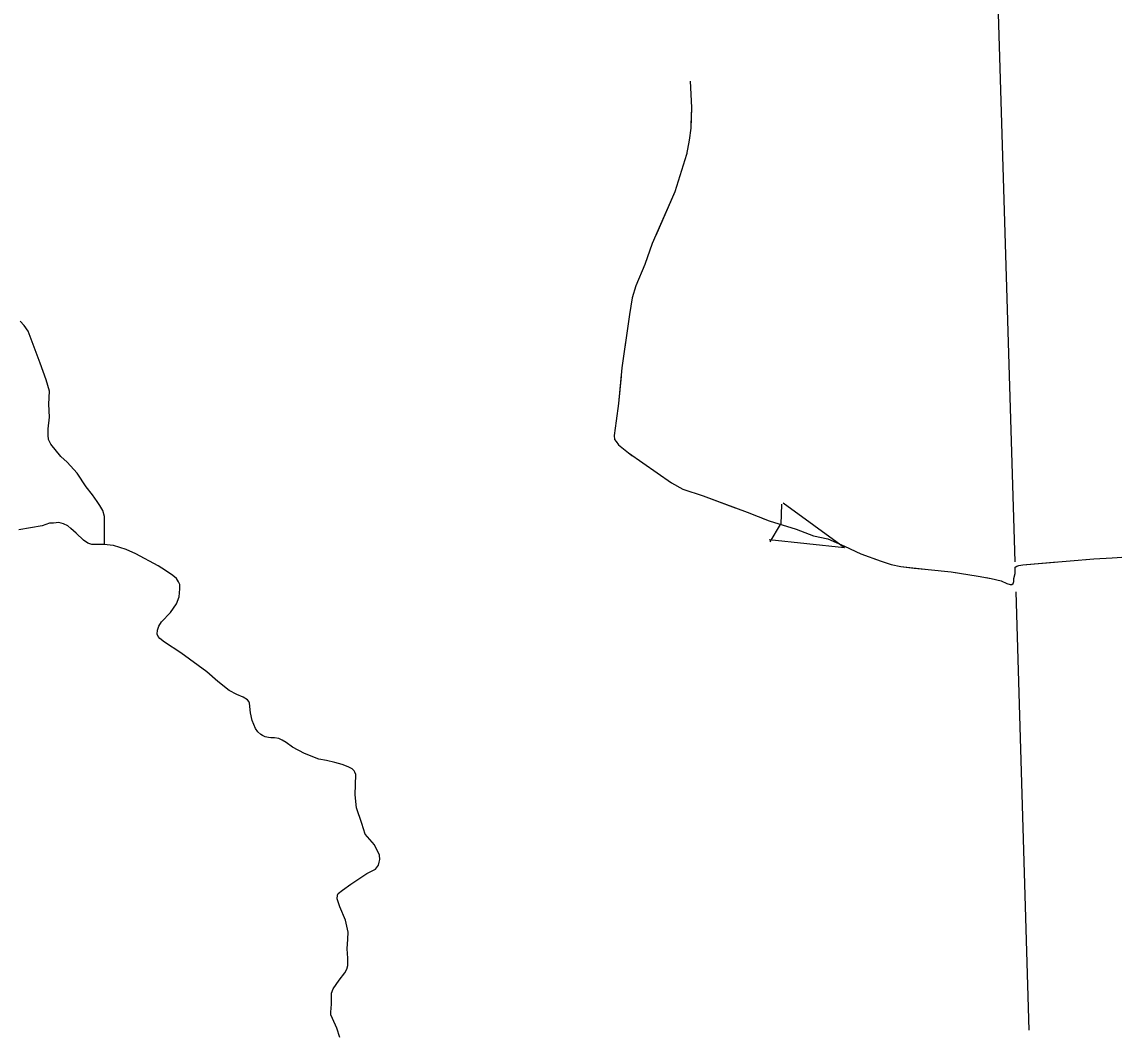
# Model space of a CAD drawing. Extents: x 1084508 to 1142749, y 1057638 to 1093403.
# Drawn here: x 1114891 to 1116443, y 1071097 to 1072539 of the extents above; entities that cross this region are included whole.
import ezdxf

# ---------------------------------------------------------------- set-up
doc = ezdxf.new("R2010")
doc.units = 0
for name, color, linetype in [('Level 35', 7, 'Continuous'), ('Level 4', 7, 'Continuous'), ('Level 43', 7, 'Continuous')]:
    doc.layers.add(name, color=color, linetype=linetype)

msp = doc.modelspace()

# ---------------------------------------------------------------- linework, layer by layer
at = {"layer": 'Level 35'}
for points in [[(1115008.9, 1071797.9), (1115008.6, 1071821.2), (1115008.6, 1071836.6), (1115006.3, 1071845.4), (1115002.4, 1071852.3), (1114998.4, 1071858.2), (1114991.9, 1071867.4), (1114982.7, 1071878.9), (1114970.2, 1071898.3), (1114955.8, 1071914), (1114946.6, 1071921.9), (1114932.5, 1071939.6), (1114929.3, 1071946.2), (1114928.9, 1071952.4), (1114928.9, 1071961.3), (1114930.6, 1071978), (1114929.9, 1071996.4), (1114930.6, 1072014.7), (1114926, 1072031.1), (1114917.4, 1072054.4), (1114900.4, 1072100), (1114894.8, 1072107.9), (1114888.9, 1072114.1)], [(1115102.7, 1071700.4), (1115111, 1071712.7), (1115115, 1071722.7), (1115115.9, 1071734.1), (1115115.9, 1071740.3), (1115114.1, 1071744.1), (1115111, 1071748.8), (1115106, 1071753), (1115095.6, 1071760.2), (1115084.9, 1071766.6), (1115053.2, 1071783.6), (1115039.6, 1071789.8), (1115021.8, 1071795.6), (1115007.8, 1071797.2), (1114996.6, 1071797), (1114990.6, 1071797), (1114985.3, 1071799), (1114979, 1071803.2), (1114968.5, 1071813.2), (1114961.2, 1071819.7), (1114956.5, 1071823.3), (1114950.5, 1071826.2), (1114943.8, 1071828.2), (1114936.4, 1071827.5), (1114930.9, 1071827.1), (1114920.4, 1071823.7), (1114887, 1071817.7)], [(1115343, 1071096.8), (1115338.7, 1071109.9), (1115332.5, 1071123.5), (1115330.5, 1071128.7), (1115330.5, 1071132.7), (1115331.4, 1071144), (1115331.4, 1071159.9), (1115333.6, 1071165.9), (1115342.3, 1071178.2), (1115350.3, 1071188.4), (1115353, 1071193.8), (1115354.3, 1071198.9), (1115354.6, 1071209.2), (1115353.4, 1071222.5), (1115354.3, 1071236.6), (1115354.8, 1071246.2), (1115351, 1071263.3), (1115343, 1071282.1), (1115340.1, 1071290.8), (1115339.2, 1071293.9), (1115339.8, 1071299), (1115341, 1071301.3), (1115346.8, 1071305.9), (1115358.6, 1071314.6), (1115381.5, 1071329.8), (1115393.6, 1071336), (1115398, 1071341.4), (1115399.1, 1071345.6), (1115400, 1071349.4), (1115399.4, 1071355.7), (1115392.2, 1071370.6), (1115379.3, 1071385.5), (1115374.4, 1071400.7), (1115366.6, 1071423), (1115364.8, 1071441.3), (1115365.7, 1071470.3), (1115364.6, 1071473.6), (1115363.7, 1071475.4), (1115360.6, 1071478.5), (1115355, 1071481.4), (1115346.3, 1071484.5), (1115336.1, 1071487.4), (1115324.2, 1071490.1), (1115313.3, 1071491.9), (1115292.8, 1071500.2), (1115275.7, 1071508.9), (1115266.7, 1071515.8), (1115261.2, 1071518.9), (1115256.7, 1071521.3), (1115250.2, 1071522.2), (1115244.9, 1071522.2), (1115242, 1071522.9), (1115237.3, 1071523.6), (1115233.1, 1071525.6), (1115230.9, 1071527.1), (1115226.8, 1071530.7), (1115223.1, 1071535.6), (1115218.8, 1071547), (1115216.1, 1071557.7), (1115214.8, 1071571.5), (1115213.9, 1071574.2), (1115212.1, 1071576.4), (1115205.9, 1071580), (1115197, 1071584), (1115185.8, 1071589.8), (1115170, 1071602.3), (1115154, 1071615.9), (1115117.2, 1071643.1), (1115094.2, 1071658.3), (1115087.3, 1071663.6), (1115084.9, 1071666.3), (1115083.8, 1071669.4), (1115084, 1071675.4), (1115086, 1071681), (1115089.8, 1071687.2), (1115102.7, 1071700.4)]]:
    msp.add_lwpolyline(points, dxfattribs=at)
at = {"layer": 'Level 4'}
for points in [[(1116277.5, 1072583.1), (1116302, 1071772.5)], [(1116303.3, 1071729.9), (1116322.2, 1071107.3)]]:
    msp.add_lwpolyline(points, dxfattribs=at)
at = {"layer": 'Level 43'}
for p, q in [((1115970.4, 1071854.3), (1115969.5, 1071825.6)), ((1116060.2, 1071792.4), (1115973.1, 1071855.8)), ((1115954.3, 1071800.9), (1115969.4, 1071825.3)), ((1116060.2, 1071792.4), (1115953.1, 1071803.7))]:
    msp.add_line(p, q, dxfattribs=at)
for points in [[(1115840.7, 1072455), (1115842.6, 1072417.9), (1115841.8, 1072388.3), (1115839.6, 1072371.4)], [(1115840.7, 1072455), (1115842.6, 1072417.9), (1115841.9, 1072392.9)], [(1115839.6, 1072371.4), (1115835.8, 1072351.2), (1115819, 1072298), (1115787.1, 1072224.5), (1115776.3, 1072194.9), (1115763.5, 1072164.6), (1115758.3, 1072147.4), (1115754.6, 1072123.8), (1115743.7, 1072048.1), (1115739.2, 1071997.5), (1115735.8, 1071972.8), (1115732.8, 1071951.8), (1115733.2, 1071946.2), (1115735.5, 1071943.5), (1115738.8, 1071938.7), (1115753.1, 1071927.1), (1115793.9, 1071898.6), (1115814.5, 1071884.7), (1115830.6, 1071875.4), (1115859.4, 1071866), (1115921.9, 1071842.8), (1115953, 1071830.4), (1115991.6, 1071818.8), (1116015.9, 1071809.4), (1116036.2, 1071804.9), (1116060.1, 1071794.4), (1116083.3, 1071783.6), (1116112.2, 1071773.1), (1116126.4, 1071768.6), (1116139.9, 1071765.6), (1116178.8, 1071761.5), (1116211.8, 1071758.1), (1116250, 1071752.1), (1116268.3, 1071748.7), (1116282.6, 1071745.4), (1116290.8, 1071741.6), (1116295.3, 1071740.1), (1116297.9, 1071740.1), (1116299.8, 1071741.6), (1116300.5, 1071744.2), (1116300.9, 1071748.7), (1116302.8, 1071755.8), (1116302.8, 1071762.6), (1116302.8, 1071764.8), (1116304.7, 1071766.3), (1116307.7, 1071767.1), (1116313.3, 1071768.2), (1116414.4, 1071776.8), (1116440.2, 1071777.9), (1116489.3, 1071781.3)], [(1115836, 1072351.9), (1115835.8, 1072351.2), (1115819, 1072298), (1115792, 1072235.8)], [(1115777.1, 1072197.2), (1115776.3, 1072194.9), (1115763.5, 1072164.6), (1115758.3, 1072147.4), (1115754.6, 1072123.8), (1115747.9, 1072077.2)], [(1115742.6, 1072036.1), (1115739.2, 1071997.5), (1115735.8, 1071972.8), (1115732.8, 1071951.8), (1115733.2, 1071946.2), (1115735.5, 1071943.5), (1115738.8, 1071938.7), (1115753.1, 1071927.1), (1115758, 1071923.6)], [(1115792, 1071899.9), (1115793.9, 1071898.6), (1115814.5, 1071884.7), (1115830.6, 1071875.4), (1115859.4, 1071866), (1115904.6, 1071849.2)], [(1115943.3, 1071834.3), (1115953, 1071830.4), (1115991.6, 1071818.8), (1116015.9, 1071809.4), (1116036.2, 1071804.9), (1116060.1, 1071794.4), (1116060.6, 1071794.2)], [(1116403.5, 1071775.9), (1116414.4, 1071776.8), (1116440.2, 1071777.9), (1116489.3, 1071781.3), (1116527.5, 1071782.8), (1116527.6, 1071782.8)], [(1116098.7, 1071778), (1116112.2, 1071773.1), (1116126.4, 1071768.6), (1116139.9, 1071765.6), (1116158.9, 1071763.6)], [(1116261.5, 1071750), (1116268.3, 1071748.7), (1116282.6, 1071745.4), (1116290.8, 1071741.6), (1116295.3, 1071740.1), (1116297.9, 1071740.1), (1116299.8, 1071741.6), (1116300.5, 1071744.2), (1116300.9, 1071748.7), (1116302.8, 1071755.8), (1116302.8, 1071762.6), (1116302.8, 1071764.8), (1116304.7, 1071766.3), (1116307.7, 1071767.1), (1116313.3, 1071768.2), (1116362.2, 1071772.4)], [(1116158.9, 1071763.6), (1116178.8, 1071761.5), (1116211.8, 1071758.1), (1116220.6, 1071756.7)]]:
    msp.add_lwpolyline(points, dxfattribs=at)

doc.saveas('drawing.dxf')
